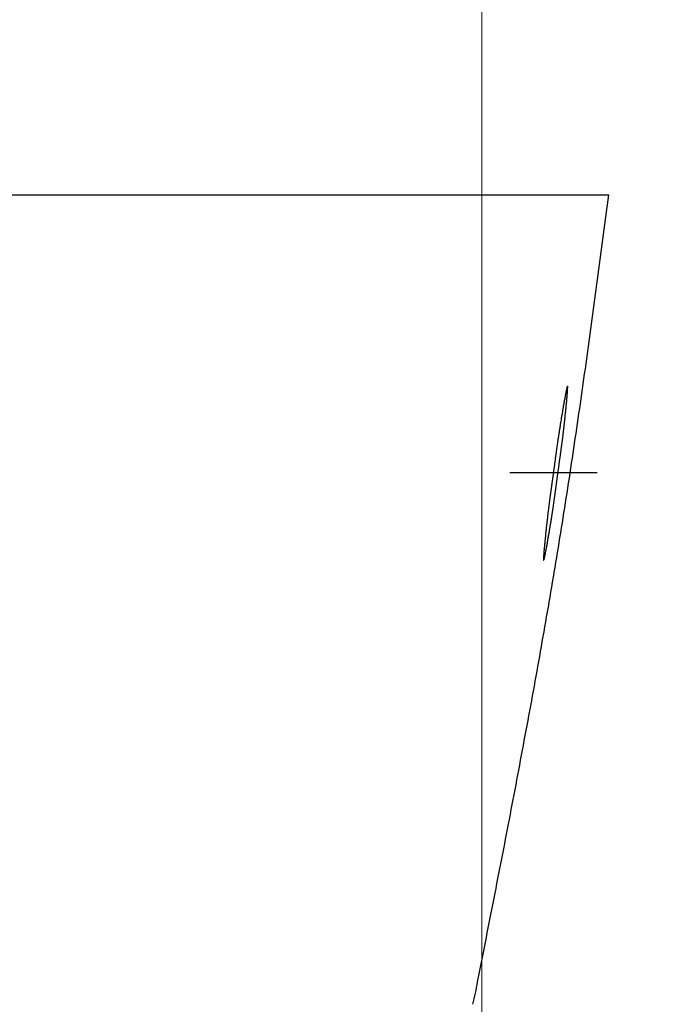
# Model space of a CAD drawing. Header units: millimetres. Extents: x -604189 to 881711, y -381903 to -7297.
# Tile 750 of 1056: x -572162 to -572082, y -161732 to -161609. Entities that reach past the tile are written whole.
import ezdxf

# ---------------------------------------------------------------- set-up
doc = ezdxf.new("R2010")
doc.units = ezdxf.units.MM
doc.header["$LTSCALE"] = 100
for name, pattern in [('0.5_0.5', [1, 0.5, -0.5]), ('ACAD_ISO04W100', [30.5, 24, -3, 0.5, -3]), ('CENTER', [2, 1.25, -0.25, 0.25, -0.25])]:
    doc.linetypes.add(name, pattern=pattern)
doc.layers.get('Defpoints').update_dxf_attribs({"color": 30})
doc.layers.add('OPIS', color=7, linetype='Continuous')
doc.layers.add('strop osie', color=80, linetype='ACAD_ISO04W100', lineweight=5)
doc.styles.get("Standard").update_dxf_attribs({"font": 'romans.shx', "width": 0.5})
doc.dimstyles.new('1 50', dxfattribs={"dimtxt": 150, "dimasz": 80, "dimexe": 1, "dimexo": 1, "dimgap": 20, "dimtad": 1, "dimdec": 0, "dimlfac": 0.1, "dimtxsty": 'Standard', "dimblk": 'ARCHTICK', "dimcen": 200, "dimclrd": 2, "dimadec": 1, "dimazin": 0, "dimtfac": 1, "dimtdec": 0, "dimtmove": 0, "dimatfit": 3, "dimldrblk": 'ARCHTICK', "dimfxl": 120, "dimfxlon": 1, "dimtfill": 1, "dimarcsym": 0})

# ---------------------------------------------------------------- blocks, each defined once
blk = doc.blocks.new('_ArchTick')
at = {"layer": 'strop osie', "color": 0, "const_width": 0.15}
blk.add_lwpolyline([(-0.5, -0.5), (0.5, 0.5)], dxfattribs=at)
blk = doc.blocks.new('*D3294')
at = {"layer": 'Defpoints', "color": 0, "linetype": 'ByBlock', "lineweight": 5, "transparency": 16777216}
for p in [(-595783.13, -159420.3), (-593748.92, -159420.3), (-552118.94, -179940.3)]:
    blk.add_point(p, dxfattribs=at)
at = {"layer": 'OPIS', "color": 0, "linetype": 'Continuous', "lineweight": -2, "transparency": 16777216}
for p, q in [((-595723.13, -159420.3), (-595784.13, -159420.3)), ((-595723.13, -179940.3), (-595784.13, -179940.3))]:
    blk.add_line(p, q, dxfattribs=at)
at = {"layer": 'OPIS', "color": 2, "lineweight": -2, "transparency": 16777216}
blk.add_line((-595783.13, -179940.3), (-595783.13, -159420.3), dxfattribs=at)
at = {"layer": 'OPIS', "color": 2, "linetype": 'ByBlock', "lineweight": -2, "transparency": 16777216, "xscale": 80, "yscale": 80, "zscale": 80}
for p, rotation in [((-595783.13, -159420.3), 90), ((-595783.13, -179940.3), 270)]:
    blk.add_blockref('_ArchTick', p, dxfattribs=dict(at, rotation=rotation))
at = {"layer": 'OPIS', "color": 0, "linetype": 'ByBlock', "lineweight": 13, "transparency": 16777216, "insert": (-595878.13, -169680.3), "char_height": 150, "attachment_point": 5, "rotation": 90, "bg_fill": 3, "box_fill_scale": 1.1, "bg_fill_color": 256, "bg_fill_true_color": 13158600, "bg_fill_transparency": 0}
blk.add_mtext('2052', dxfattribs=at)

msp = doc.modelspace()

# ---------------------------------------------------------------- hatches: boundary and pattern name
at = {"layer": 'OPIS', "linetype": 'ByBlock', "lineweight": 9}
h = msp.add_hatch(dxfattribs=at)
h.set_pattern_fill('ANSI37', color=0, scale=120, angle=45)
h.set_pattern_definition([(90, (-306927.96, 32475.8), (-381, 0), []), (180, (-306927.96, 32475.8), (-6e-14, -381), [])])
h.paths.add_polyline_path([(-564958.91, -172987.78), (-564958.91, -172265.29), (-565588.91, -172265.29), (-565588.91, -172265.29), (-565628.91, -172265.29), (-565628.91, -172420.3), (-565928.91, -172420.3), (-565928.91, -172265.29), (-565968.91, -172265.29), (-566598.91, -172265.29), (-566598.91, -172987.79, -0.414214), (-566255.98, -173330.73, -0.414052), (-566598.73, -173673.66), (-564960.2, -173673.66, -0.413115), (-565301.85, -173330.72, -0.414214)])
h.paths.add_polyline_path([(-563317.85, -172270.29), (-563958.91, -172270.29), (-563958.91, -172270.29), (-563998.91, -172270.29), (-563998.91, -172420.3), (-564288.91, -172420.3), (-564288.91, -172265.29), (-564328.91, -172265.29), (-564958.91, -172265.29), (-564958.91, -172987.78, -0.414214), (-564615.98, -173330.72, -0.414052), (-564958.73, -173673.66), (-563319.87, -173673.66, -0.412493), (-563660.79, -173330.73, -0.414214), (-563317.85, -172987.79)])
h.paths.add_polyline_path([(-562443.92, -172420.3), (-562658.91, -172420.3), (-562658.91, -172270.29), (-562698.91, -172270.29), (-563317.85, -172270.29), (-563317.85, -172987.79, -0.414214), (-562974.92, -173330.73, -0.414052), (-563317.66, -173673.66), (-562443.92, -173685.5)])
h.paths.add_polyline_path([(-562030.4, -172946.84, -0.330214), (-561835.82, -172684.34, -0.155268), (-561986.97, -172216.95, -0.443866), (-562283.97, -172485.59), (-562283.97, -172198.95), (-562289.82, -172198.95), (-562289.82, -172161.15), (-562318.92, -172161.15), (-562318.92, -172420.3), (-562443.92, -172420.3), (-562443.92, -173690.91), (-562060.93, -173690.69), (-562060.93, -173828.8), (-561442.16, -173828.8), (-561440.6, -173828.04), (-561440.6, -173828.8), (-560917.61, -173828.8), (-560910.31, -172420.3), (-561118.92, -172420.3), (-561118.92, -172161.15), (-561141.42, -172161.15), (-561141.42, -172207.95), (-561147.27, -172207.95), (-561147.27, -173026.5, -0.106281), (-561482.37, -172966.06, -0.965528)])
h.paths.add_polyline_path([(-569358.91, -172147.3), (-569368.91, -172147.3), (-569368.91, -172152.3), (-569358.91, -172420.3)], flags=16)
h.paths.add_polyline_path([(-569434.41, -172167.57), (-569436.68, -172167.04, -0.348623), (-569444.41, -172157.3, -0.414214), (-569434.41, -172147.3), (-569432.91, -172147.3), (-569432.91, -172137.3), (-569412.91, -172137.3), (-569412.91, -172095.3), (-569358.91, -172095.3), (-569358.91, -172147.3), (-569368.91, -172152.3)], flags=16)
h.paths.add_polyline_path([(-569444.41, -172157.3, -1), (-569424.41, -172157.3, -0.414214), (-569434.41, -172167.3), (-569434.41, -172167.57), (-569432.14, -172167.04, -0.482996)], flags=16)
h.paths.add_polyline_path([(-570317.76, -172888.16, -1), (-569769.07, -172888.16, -1)], flags=16)
h.paths.add_polyline_path([(-566598.91, -172265.29), (-567228.91, -172265.29), (-567228.91, -172265.29), (-567268.91, -172265.29), (-567268.91, -172420.3), (-567568.91, -172420.3), (-567568.91, -172265.29), (-567608.91, -172265.29), (-568238.91, -172265.29), (-568238.91, -172987.79, -0.414214), (-567895.98, -173330.73, -1), (-568581.85, -173330.73, -0.414214), (-568238.91, -172987.79), (-568238.91, -172265.29), (-568868.91, -172265.29), (-568868.91, -172265.29), (-568908.91, -172265.29), (-568908.91, -172420.3), (-569233.91, -172420.3), (-569233.91, -173827.21), (-569188.93, -173827.19), (-569188.93, -173694.63), (-566598.73, -173673.66, -0.414375), (-566941.85, -173330.73, -0.414214), (-566598.91, -172987.79)])
h.paths.add_polyline_path([(-572120.79, -158265.62), (-571320.79, -158262.95), (-571633.01, -158577.25, -0.297068), (-571469.46, -158828.23, -0.419695), (-571748.93, -159102.53), (-571748.93, -159611.06), (-571275.71, -159611.06), (-571214.43, -159611.06), (-571192.43, -159611.06), (-571148.43, -159611.06), (-571148.43, -159601.06), (-571085.43, -159601.06), (-570335.94, -159605.11), (-570335.94, -159420.3), (-569233.92, -159420.3), (-569233.92, -158097.44), (-574223.92, -158097.44), (-574223.92, -159420.3), (-573158.93, -159420.3), (-573158.93, -159611.06), (-573086.93, -159611.06), (-572477.43, -159612.07), (-572477.43, -159611.06), (-572455.43, -159611.06), (-572411.43, -159611.06), (-572411.43, -159601.06), (-572348.43, -159601.06), (-571748.93, -159603.45), (-571748.93, -159102.53, -0.408754), (-572018.15, -158828.23, -0.334215), (-571819.79, -158564.61)])
h.paths.add_polyline_path([(-571515.04, -159592.37), (-571515.34, -159252.67), (-571963.11, -159253.07), (-571962.81, -159592.77)], flags=24)
h.paths.add_polyline_path([(-571705.06, -158166.88), (-571705.06, -157654.12), (-571945.06, -157654.12), (-571945.06, -158166.88)], flags=9)
h.paths.add_polyline_path([(-563090.36, -172828.22), (-563090.67, -172481.85), (-563538.44, -172482.25), (-563538.13, -172828.62)], flags=9)
h.paths.add_polyline_path([(-561529.78, -172649.99), (-561530.09, -172303.62), (-561977.86, -172304.02), (-561977.55, -172650.39)], flags=25)
h.paths.add_polyline_path([(-561455.96, -173757.53), (-561455.96, -174270.29), (-561215.96, -174270.29), (-561215.96, -173757.53)], flags=9)
h.paths.add_polyline_path([(-569817.15, -172584.64), (-569817.45, -172244.94), (-570265.23, -172245.34), (-570264.93, -172585.04)], flags=24)
h.paths.add_polyline_path([(-570193.42, -172731.49), (-570193.42, -173044.83), (-569893.42, -173044.83), (-569893.42, -172731.49)], flags=8)
h.paths.add_polyline_path([(-570746.56, -173757.53), (-570746.56, -174270.29), (-570506.56, -174270.29), (-570506.56, -173757.53)], flags=9)
h.paths.add_polyline_path([(-570778.78, -172791.69), (-570246.64, -172791.69), (-570246.64, -172566.69), (-570778.78, -172566.69)], flags=24)
h.paths.add_polyline_path([(-572214.96, -173241.75), (-569885.68, -173241.75), (-569885.68, -172973.89), (-572214.96, -172973.89)], flags=24)
edge = h.paths.add_edge_path()
edge.add_line((-569358.91, -172220.3), (-569358.91, -171970.3))
edge.add_line((-569358.91, -171970.3), (-572181.9, -171970.3))
edge.add_line((-572181.9, -171970.3), (-572181.9, -172095.3))
edge.add_line((-572181.9, -172095.3), (-572109.9, -172095.3))
edge.add_line((-572109.9, -172095.3), (-572048.62, -172095.3))
edge.add_line((-572048.62, -172095.3), (-571561.69, -172095.3))
edge.add_line((-571561.69, -172095.3), (-571500.4, -172095.3))
edge.add_line((-571500.4, -172095.3), (-571478.4, -172095.3))
edge.add_line((-571478.4, -172095.3), (-571456.4, -172095.3))
edge.add_line((-571456.4, -172095.3), (-571395.12, -172095.3))
edge.add_line((-571395.12, -172095.3), (-570908.2, -172095.3))
edge.add_line((-570908.2, -172095.3), (-570846.91, -172095.3))
edge.add_line((-570846.91, -172095.3), (-570774.91, -172095.3))
edge.add_line((-570774.91, -172095.3), (-570728.91, -172095.3))
edge.add_line((-570728.91, -172095.3), (-570728.91, -172085.3))
edge.add_line((-570728.91, -172085.3), (-570665.91, -172085.3))
edge.add_line((-570665.91, -172085.3), (-569465.91, -172095.3))
edge.add_line((-569465.91, -172095.3), (-570268.58, -172095.3))
edge.add_line((-570268.58, -172095.3), (-570268.58, -172119.8))
edge.add_line((-570268.58, -172119.8), (-570197.58, -172119.8))
edge.add_line((-570197.58, -172119.8), (-569593.2, -172119.8))
edge.add_line((-569593.2, -172119.8), (-569516.91, -172119.8))
edge.add_line((-569516.91, -172119.8), (-569516.91, -172139.8))
edge.add_line((-569516.91, -172139.8), (-569593.2, -172139.8))
edge.add_line((-569593.2, -172139.8), (-570228.91, -172139.8))
edge.add_line((-570228.91, -172139.8), (-570268.58, -172139.8))
edge.add_line((-570268.58, -172139.8), (-570268.58, -172147.3))
edge.add_line((-570268.58, -172147.3), (-570288.58, -172147.3))
edge.add_line((-570288.58, -172147.3), (-570367.58, -172147.3))
edge.add_arc((-570667.41, -172157.3), 300, -95.7392, 1.9102, ccw=False)
edge.add_line((-570697.41, -172455.79), (-570697.41, -172167.57))
edge.add_line((-570697.41, -172167.57), (-570772.91, -172149.97))
edge.add_line((-570772.91, -172149.97), (-570772.91, -172147.3))
edge.add_line((-570772.91, -172147.3), (-570846.91, -172147.3))
edge.add_line((-570846.91, -172147.3), (-570908.2, -172147.3))
edge.add_line((-570908.2, -172147.3), (-571395.12, -172147.3))
edge.add_line((-571395.12, -172147.3), (-571456.4, -172147.3))
edge.add_line((-571456.4, -172147.3), (-571478.4, -172147.3))
edge.add_line((-571478.4, -172147.3), (-571500.4, -172147.3))
edge.add_line((-571500.4, -172147.3), (-571561.69, -172147.3))
edge.add_line((-571561.69, -172147.3), (-572048.62, -172147.3))
edge.add_line((-572048.62, -172147.3), (-572109.9, -172147.3))
edge.add_line((-572109.9, -172147.3), (-572181.9, -172147.3))
edge.add_line((-572181.9, -172147.3), (-572181.9, -172420.3))
edge.add_line((-572181.9, -172420.3), (-572288.93, -172420.3))
edge.add_line((-572288.93, -172420.3), (-572288.93, -173828.9))
edge.add_line((-572288.93, -173828.9), (-569233.91, -173827.21))
edge.add_line((-569233.91, -173827.21), (-569233.91, -172220.3))
edge.add_line((-569233.91, -172220.3), (-569358.91, -172220.3))
at = {"layer": 'OPIS', "linetype": 'ByBlock', "lineweight": 15}
h = msp.add_hatch(dxfattribs=at)
h.set_pattern_fill('ANSI37', color=0, scale=80, angle=45)
h.set_pattern_definition([(90, (-306927.96, 32475.8), (-254, 0), []), (180, (-306927.96, 32475.8), (-3e-14, -254), [])])
h.paths.add_polyline_path([(-559745.62, -168470.3), (-559845.62, -168470.3), (-559845.62, -168410.3), (-559745.62, -168410.3), (-559745.62, -168350.3), (-560845.62, -168350.3), (-560845.62, -168410.3), (-560745.62, -168410.3), (-560745.62, -168470.3, 0.267949), (-560295.62, -169249.73), (-560295.62, -169481.18, -0.414214), (-559952.68, -169824.12, -1), (-560638.55, -169824.12, -0.414214), (-560295.62, -169481.18), (-560295.62, -169249.73, -0.267949), (-560745.62, -168470.3), (-560845.62, -168470.3), (-560845.62, -168350.3), (-561118.92, -168350.3), (-561118.92, -172095.29), (-559553.92, -172095.29), (-559553.92, -168350.3), (-559745.62, -168350.3)])
h.paths.add_polyline_path([(-560989.24, -171970.29), (-560989.24, -171369.43), (-560514.24, -171369.43, -0.414232), (-560506.24, -171377.43), (-560506.24, -171961.44, -0.403374), (-560513.94, -171969.43), (-560989.24, -171969.43), (-560998.92, -171970.29)], flags=16)
h.paths.add_polyline_path([(-560569.24, -171447.43), (-560569.24, -171891.43, -0.414209), (-560619.24, -171941.43), (-560824.24, -171941.43, -0.414225), (-560874.24, -171891.43), (-560874.24, -171447.43, -0.414209), (-560824.24, -171397.43), (-560619.24, -171397.43, -0.414216)], flags=0)
h.paths.add_polyline_path([(-560754.74, -171692.27), (-560768.26, -171689.53), (-560778.52, -171674.09), (-560777.58, -171669.43), (-560791.34, -171669.43), (-560788.51, -171683.42), (-560780.62, -171695.31), (-560768.73, -171703.21), (-560754.74, -171706.03)], flags=0)
h.paths.add_polyline_path([(-560926.54, -171669.43), (-560944.04, -171669.43), (-560944.04, -171669.43), (-560938.91, -171681.81), (-560926.54, -171686.93)], flags=0)
h.paths.add_polyline_path([(-559553.93, -164304.92), (-559553.93, -164080.3), (-560998.92, -164080.3), (-560998.92, -164130.3), (-561051.76, -164130.3), (-561051.76, -164230.3), (-561112.41, -164230.3), (-561118.26, -165128.24), (-561111.76, -165130.3), (-561051.76, -165130.3), (-561051.76, -165230.3), (-560998.92, -165230.3), (-560998.92, -165930.3), (-560968.92, -165930.3), (-559691.76, -165930.3), (-559691.76, -166884.92, -0.259771), (-560368.47, -166480.3), (-560576.78, -166480.3, -0.694758), (-561118.92, -166682.14), (-561118.92, -167150.3), (-559553.92, -167150.3), (-559553.92, -165742.59, -0.501722), (-560517.89, -165023.75, -0.501722)])
h.paths.add_polyline_path([(-561051.76, -166930.3), (-561051.76, -167030.3), (-561111.76, -167030.3), (-561111.76, -166930.3)], flags=16)
h.paths.add_polyline_path([(-559553.93, -164304.92, 0.501722), (-560517.89, -165023.75, 0.501722), (-559553.92, -165742.59)], flags=17)
h.paths.add_polyline_path([(-559017.89, -165023.75, 0.331805), (-559553.93, -164304.92), (-559553.92, -165742.59, 0.331804)], flags=17)
h.paths.add_polyline_path([(-558393.92, -165930.3), (-559553.92, -165930.3), (-559553.92, -167030.3), (-558393.92, -167030.3)])
edge = h.paths.add_edge_path(flags=16)
edge.add_ellipse((-558869.26, -166529.06), major_axis=(0, 174.94), ratio=0.835608, start_angle=0, end_angle=180, ccw=False)
edge.add_line((-558869.02, -166354.09), (-558868.84, -166354.11))
edge.add_line((-558868.84, -166354.11), (-558551.76, -166354.11))
edge.add_ellipse((-558534.04, -166361.13), major_axis=(0, 22.07), ratio=0.905257, start_angle=0, end_angle=83.7318, ccw=False)
edge.add_line((-558534.04, -166339.06), (-558415.44, -166339.06))
edge.add_line((-558415.44, -166339.06), (-558415.44, -166719.06))
edge.add_line((-558415.44, -166719.06), (-558534.04, -166719.06))
edge.add_ellipse((-558534.04, -166696.99), major_axis=(0, 22.07), ratio=0.905257, start_angle=108.5291, end_angle=180, ccw=False)
edge.add_line((-558552.98, -166704), (-558869.26, -166704))
edge = h.paths.add_edge_path(flags=16)
edge.add_ellipse((-558655.15, -165473.07), major_axis=(119.58, 0), ratio=0.975462, start_angle=134.5349, end_angle=225.4651, ccw=False)
edge.add_ellipse((-558571.36, -165553.09), major_axis=(-236.83, 0), ratio=0.975462, start_angle=293.0771, end_angle=315.0646, ccw=False)
edge.add_ellipse((-558581.12, -165519.06), major_axis=(-200.96, 0), ratio=0.975462, start_angle=268.8691, end_angle=294.416, ccw=False)
edge.add_line((-558577.16, -165323.07), (-558434.73, -165323.07))
edge.add_line((-558434.73, -165323.07), (-558434.73, -165623.07))
edge.add_line((-558434.73, -165623.07), (-558577.16, -165623.07))
edge.add_ellipse((-558581.12, -165427.08), major_axis=(200.96, 0), ratio=0.975462, start_angle=245.584, end_angle=271.1309, ccw=False)
edge.add_ellipse((-558571.36, -165393.05), major_axis=(-236.83, 0), ratio=0.975462, start_angle=404.9354, end_angle=426.9229, ccw=False)
h.paths.add_polyline_path([(-559691.76, -166075.3), (-560476.99, -166075.3, 0.131652), (-560368.47, -166480.3), (-559691.76, -166480.3)], flags=17)
h.paths.add_polyline_path([(-560476.99, -166075.3), (-559691.76, -166075.3), (-559691.76, -165930.3), (-560991.76, -165930.3), (-561051.76, -165930.3), (-561051.76, -166030.3), (-561118.92, -166030.3), (-561118.92, -166278.47, -0.694758), (-560576.78, -166480.3), (-560368.47, -166480.3, -0.131652)], flags=17)
h.paths.add_polyline_path([(-571773.92, -161590.54), (-574108.19, -161590.54), (-574098.92, -166615.29), (-571773.92, -166615.28)])
h.paths.add_polyline_path([(-559933.22, -164919.2), (-558639.2, -164919.2), (-558639.2, -164793.34), (-559933.22, -164793.34)], flags=25)
h.paths.add_polyline_path([(-560038.72, -166687.59), (-559732.99, -166687.59), (-559732.99, -166284.59), (-560038.72, -166284.59)], flags=25)
h.paths.add_polyline_path([(-559928.87, -165007.1), (-559413.75, -165007.1), (-559413.75, -164907.76), (-559928.87, -164907.76)], flags=9)
h.paths.add_polyline_path([(-559933.22, -164919.2), (-558639.2, -164919.2), (-558639.2, -164793.34), (-559933.22, -164793.34)], flags=25)
h.paths.add_polyline_path([(-560330.86, -165014.58), (-559994.18, -165014.58), (-559994.18, -164899.19), (-560330.86, -164899.19)], flags=24)
h.paths.add_polyline_path([(-560290.2, -164902.84), (-560108.35, -164902.84), (-560108.35, -164804.81), (-560290.2, -164804.81)], flags=24)
h.paths.add_polyline_path([(-560498.87, -166997.34), (-559983.74, -166997.34), (-559983.74, -166898), (-560498.87, -166898)], flags=24)
h.paths.add_polyline_path([(-560498.79, -166887.34), (-559655.72, -166887.34), (-559655.72, -166788), (-560498.79, -166788)], flags=24)
h.paths.add_polyline_path([(-560900.85, -167004.82), (-560564.18, -167004.82), (-560564.18, -166889.44), (-560900.85, -166889.44)], flags=24)
h.paths.add_polyline_path([(-560860.2, -166893.08), (-560678.35, -166893.08), (-560678.35, -166795.05), (-560860.2, -166795.05)], flags=24)
h.paths.add_polyline_path([(-560525.17, -170610.56), (-560010.05, -170610.56), (-560010.05, -170511.22), (-560525.17, -170511.22)], flags=24)
h.paths.add_polyline_path([(-560529.51, -170522.67), (-559444.31, -170522.67), (-559444.31, -170396.8), (-560529.51, -170396.8)], flags=9)
h.paths.add_polyline_path([(-560927.16, -170618.04), (-560590.48, -170618.04), (-560590.48, -170502.66), (-560927.16, -170502.66)], flags=24)
h.paths.add_polyline_path([(-560886.5, -170506.3), (-560704.65, -170506.3), (-560704.65, -170408.27), (-560886.5, -170408.27)], flags=24)
h.paths.add_polyline_path([(-560065.3, -168940.36), (-560065.3, -168600.66), (-560513.08, -168600.66), (-560513.08, -168940.36)], flags=24)
h.paths.add_polyline_path([(-559111.53, -164087.39), (-558760.99, -164087.39), (-558760.82, -164093.19), (-558760.64, -164099), (-558760.48, -164104.8), (-558760.31, -164110.61), (-558760.15, -164116.41), (-558759.99, -164122.22), (-558759.84, -164128.03), (-558759.68, -164133.83), (-558759.53, -164139.64), (-558759.39, -164145.44), (-558759.24, -164151.25), (-558759.1, -164157.06), (-558758.97, -164162.86), (-558758.83, -164168.67), (-558758.7, -164174.47), (-558758.57, -164180.28), (-558758.45, -164186.09), (-558758.33, -164191.89), (-558758.21, -164197.7), (-558758.09, -164203.51), (-558757.98, -164209.32), (-558757.87, -164215.12), (-558757.77, -164220.93), (-558757.66, -164226.74), (-558757.56, -164232.54), (-558757.47, -164238.35), (-558757.37, -164244.16), (-558757.28, -164249.96), (-558757.19, -164255.77), (-558757.11, -164261.58), (-558757.02, -164267.39), (-558756.95, -164273.19), (-558756.87, -164279), (-558756.8, -164284.81), (-558756.73, -164290.62), (-558756.66, -164296.42), (-558756.6, -164302.23), (-558756.54, -164308.04), (-558756.48, -164313.85), (-558756.43, -164319.65), (-558756.38, -164325.46), (-558756.33, -164331.27), (-558756.29, -164337.08), (-558756.25, -164342.89), (-558756.21, -164348.69), (-558756.18, -164354.5), (-558756.15, -164360.31), (-558756.12, -164366.12), (-558756.09, -164371.92), (-558756.07, -164377.73), (-558756.04, -164383.54), (-558756.02, -164389.35), (-558756, -164395.16), (-558756, -164400.96), (-558756.01, -164406.77), (-558756.03, -164412.58), (-558756.07, -164418.39), (-558756.13, -164424.2), (-558756.21, -164430), (-558756.31, -164435.81), (-558756.42, -164441.62), (-558756.56, -164447.42), (-558756.72, -164453.23), (-558756.9, -164459.03), (-558757.1, -164464.84), (-558757.32, -164470.64), (-558757.57, -164476.45), (-558757.84, -164482.25), (-558758.14, -164488.05), (-558758.47, -164493.85), (-558758.84, -164499.64), (-558759.24, -164505.44), (-558759.68, -164511.23), (-558760.17, -164517.01), (-558760.73, -164522.8), (-558761.35, -164528.57), (-558762.06, -164534.33), (-558762.87, -164540.08), (-558763.81, -164545.82), (-558764.88, -164551.52), (-558766.12, -164557.2), (-558767.54, -164562.83), (-558769.18, -164568.4), (-558771.06, -164573.89), (-558773.23, -164579.28), (-558775.74, -164584.52), (-558778.61, -164589.57), (-558781.9, -164594.35), (-558785.63, -164598.8), (-558789.81, -164602.83), (-558794.37, -164606.41), (-558799.26, -164609.56), (-558804.38, -164612.28), (-558809.69, -164614.63), (-558815.14, -164616.63), (-558820.69, -164618.33), (-558826.33, -164619.75), (-558832.01, -164620.95), (-558837.73, -164621.95), (-558843.48, -164622.79), (-558849.24, -164623.49), (-558855.02, -164624.09), (-558860.81, -164624.61), (-558866.6, -164625.06), (-558872.39, -164625.43), (-558878.19, -164625.74), (-558883.99, -164626), (-558889.8, -164626.2), (-558895.6, -164626.36), (-558901.41, -164626.48), (-558907.22, -164626.57), (-558913.03, -164626.63), (-558918.83, -164626.66), (-558924.64, -164626.68), (-558930.45, -164626.69), (-558936.26, -164626.69), (-558941.52, -164626.69), (-558946.78, -164626.69), (-558952.05, -164626.67), (-558957.31, -164626.65), (-558962.57, -164626.6), (-558967.84, -164626.54), (-558973.1, -164626.45), (-558978.36, -164626.33), (-558983.62, -164626.17), (-558988.88, -164625.98), (-558994.14, -164625.75), (-558999.4, -164625.47), (-559004.65, -164625.14), (-559009.9, -164624.76), (-559015.14, -164624.31), (-559020.38, -164623.8), (-559025.61, -164623.22), (-559030.83, -164622.54), (-559036.04, -164621.75), (-559041.22, -164620.81), (-559046.36, -164619.71), (-559051.47, -164618.42), (-559056.51, -164616.92), (-559061.47, -164615.16), (-559066.33, -164613.13), (-559071.04, -164610.8), (-559075.58, -164608.14), (-559079.89, -164605.12), (-559083.92, -164601.74), (-559087.62, -164598), (-559090.94, -164593.92), (-559093.91, -164589.57), (-559096.53, -164585), (-559098.84, -164580.28), (-559100.87, -164575.42), (-559102.66, -164570.47), (-559104.24, -164565.45), (-559105.62, -164560.37), (-559106.84, -164555.25), (-559107.91, -164550.1), (-559108.86, -164544.92), (-559109.69, -164539.73), (-559110.43, -164534.51), (-559111.08, -164529.29), (-559111.66, -164524.06), (-559112.18, -164518.82), (-559112.64, -164513.58), (-559113.06, -164508.33), (-559113.44, -164503.08), (-559113.79, -164497.83), (-559114.12, -164492.58), (-559114.41, -164487.32), (-559114.68, -164482.07), (-559114.93, -164476.81), (-559115.16, -164471.55), (-559115.36, -164466.29), (-559115.55, -164461.03), (-559115.72, -164455.77), (-559115.87, -164450.51), (-559116.01, -164445.25), (-559116.12, -164439.98), (-559116.23, -164434.72), (-559116.31, -164429.46), (-559116.38, -164424.2), (-559116.44, -164418.93), (-559116.48, -164413.67), (-559116.5, -164408.41), (-559116.52, -164403.14), (-559116.51, -164397.88), (-559116.5, -164392.62), (-559116.49, -164387.35), (-559116.47, -164382.09), (-559116.45, -164376.83), (-559116.42, -164371.56), (-559116.4, -164366.3), (-559116.37, -164361.04), (-559116.34, -164355.77), (-559116.31, -164350.51), (-559116.28, -164345.25), (-559116.25, -164339.98), (-559116.21, -164334.72), (-559116.17, -164329.46), (-559116.13, -164324.19), (-559116.08, -164318.93), (-559116.03, -164313.67), (-559115.98, -164308.4), (-559115.93, -164303.14), (-559115.87, -164297.88), (-559115.81, -164292.61), (-559115.75, -164287.35), (-559115.68, -164282.09), (-559115.62, -164276.82), (-559115.55, -164271.56), (-559115.48, -164266.3), (-559115.4, -164261.03), (-559115.32, -164255.77), (-559115.24, -164250.51), (-559115.16, -164245.25), (-559115.08, -164239.98), (-559114.99, -164234.72), (-559114.9, -164229.46), (-559114.81, -164224.2), (-559114.71, -164218.93), (-559114.62, -164213.67), (-559114.52, -164208.41), (-559114.41, -164203.15), (-559114.31, -164197.88), (-559114.2, -164192.62), (-559114.09, -164187.36), (-559113.98, -164182.1), (-559113.87, -164176.83), (-559113.75, -164171.57), (-559113.63, -164166.31), (-559113.51, -164161.05), (-559113.38, -164155.79), (-559113.25, -164150.52), (-559113.12, -164145.26), (-559112.99, -164140), (-559112.86, -164134.74), (-559112.72, -164129.48), (-559112.58, -164124.22), (-559112.44, -164118.95), (-559112.29, -164113.69), (-559112.14, -164108.43), (-559111.99, -164103.17), (-559111.84, -164097.91), (-559111.68, -164092.65)])
edge = h.paths.add_edge_path()
edge.add_line((-558393.92, -164080.3), (-559553.93, -164080.3))
edge.add_line((-559553.93, -164080.3), (-559553.93, -164304.92))
edge.add_arc((-559767.89, -165023.75), 750, 0, 73.42431, ccw=False)
edge.add_arc((-559767.89, -165023.75), 750, -73.42425, 0, ccw=False)
edge.add_line((-559553.92, -165742.59), (-559553.92, -165830.3))
edge.add_line((-559553.92, -165830.3), (-558393.92, -165830.3))
edge.add_line((-558393.92, -165830.3), (-558393.92, -164080.3))

# ---------------------------------------------------------------- next in the draw order: dimensions: what is measured, and where the dimension line sits
at = {"layer": 'OPIS', "color": 0, "linetype": 'ByBlock', "lineweight": 13}
dim = msp.add_linear_dim(base=(-595783.13, -159420.3), p1=(-552118.94, -179940.3), p2=(-593748.92, -159420.3), angle=90, dimstyle='1 50', override={"dimtmove": 1, "dimfxl": 60, "dimarcsym": 1}, dxfattribs=at)
dim.commit()
dim.dimension.update_dxf_attribs({"geometry": '*D3294', "text_midpoint": (-595878.13, -169680.3)})

# ---------------------------------------------------------------- next in the draw order: hatches: boundary and pattern name
at = {"layer": 'OPIS', "linetype": '0.5_0.5', "lineweight": 13}
h = msp.add_hatch(dxfattribs=at)
h.set_pattern_fill('ANSI37', color=0, scale=130)
h.set_pattern_definition([(45, (-597218.54, 256668.8), (-291.85832, 291.85832), []), (135, (-597218.54, 256668.8), (-291.85832, -291.85832), [])])
edge = h.paths.add_edge_path(flags=16)
edge.add_line((-570958.92, -168985.28), (-571058.92, -168985.28))
edge.add_line((-571058.92, -168985.28), (-572598.92, -168985.28))
edge.add_line((-572598.92, -168985.28), (-572598.92, -170470.3))
edge.add_line((-572598.92, -170470.3), (-570825.76, -170470.3))
edge.add_arc((-570508.92, -170339.1), 342.94, 180, 202.4936, ccw=False)
edge.add_arc((-570508.92, -170339.1), 342.94, 90, 180, ccw=False)
edge.add_line((-570508.92, -169996.16), (-570508.92, -169764.7))
edge.add_arc((-570058.92, -168985.28), 900, 180, 240, ccw=False)
edge = h.paths.add_edge_path(flags=17)
edge.add_line((-569358.92, -170085.28), (-569358.92, -168985.28))
edge.add_line((-569358.92, -168985.28), (-569358.92, -168985.28))
edge.add_line((-569358.92, -168985.28), (-569958.92, -168985.28))
edge.add_line((-569958.92, -168985.28), (-570058.92, -168985.28))
edge.add_line((-570058.92, -168985.28), (-570058.92, -168925.28))
edge.add_line((-570058.92, -168925.28), (-569958.92, -168925.28))
edge.add_line((-569958.92, -168925.28), (-569958.92, -168865.28))
edge.add_line((-569958.92, -168865.28), (-569358.92, -168865.28))
edge.add_line((-569358.92, -168865.28), (-569358.92, -166865.28))
edge.add_line((-569358.92, -166865.28), (-574098.92, -166865.29))
edge.add_line((-574098.92, -166865.29), (-574098.91, -171970.3))
edge.add_line((-574098.91, -171970.3), (-572608.91, -171970.3))
edge.add_line((-572608.91, -171970.3), (-571504.91, -170590.3))
edge.add_line((-571504.91, -170590.3), (-572718.92, -170590.3))
edge.add_line((-572718.92, -170590.3), (-572718.92, -168865.28))
edge.add_line((-572718.92, -168865.28), (-571058.92, -168865.28))
edge.add_line((-571058.92, -168865.28), (-571058.92, -168925.28))
edge.add_line((-571058.92, -168925.28), (-570958.92, -168925.28))
edge.add_line((-570958.92, -168925.28), (-570958.92, -168985.28))
edge.add_arc((-570058.92, -168985.28), 900, 180, 240)
edge.add_line((-570508.92, -169764.7), (-570508.92, -169996.16))
edge.add_arc((-570508.92, -170339.1), 342.94, 0, 90, ccw=False)
edge.add_arc((-570508.92, -170339.1), 342.94, 208.9799, 360, ccw=False)
edge.add_line((-570808.91, -170505.25), (-570808.91, -171171.09))
edge.add_arc((-570808.91, -171220.3), 49.21, 0, 90, ccw=False)
edge.add_arc((-570808.91, -171220.3), 49.21, 270, 360, ccw=False)
edge.add_line((-570808.91, -171269.51), (-570808.91, -171970.3))
edge.add_line((-570808.91, -171970.3), (-569358.91, -171970.3))
edge.add_line((-569358.91, -171970.3), (-569358.92, -170085.28))
h.paths.add_polyline_path([(-561118.92, -159870.3), (-590334.66, -159870.3), (-590334.66, -161470.3), (-562318.92, -161470.3), (-562318.92, -172095.29), (-561118.92, -172095.29), (-561118.92, -168350.3), (-552073.92, -168350.3), (-552073.92, -167150.3), (-561118.92, -167150.3)])
h.paths.add_polyline_path([(-572856.93, -169813.68), (-569451.07, -169813.68), (-569451.07, -169408.68), (-572856.93, -169408.68)], flags=16)

# ---------------------------------------------------------------- next in the draw order: linework, layer by layer
at = {"color": 0, "linetype": 'ByBlock'}
msp.add_lwpolyline([(-572427.88, -161630.83), (-572087.88, -161630.83)], dxfattribs=at)
msp.add_lwpolyline([(-572104.91, -161732.21, 0.024582), (-572104.3, -161729.41)], format="xyb", dxfattribs=at)
at = {"color": 0}
for points in [[(-572104.3, -161729.41, 0), (-572104.18, -161728.8, 0), (-572104.06, -161728.18, 0), (-572103.94, -161727.56, 0), (-572103.82, -161726.95, 0), (-572103.69, -161726.33, 0), (-572103.57, -161725.71, 0), (-572103.45, -161725.09, 0), (-572103.33, -161724.48, 0), (-572103.21, -161723.86, 0), (-572103.09, -161723.24, 0), (-572102.97, -161722.63, 0), (-572102.85, -161722.01, 0), (-572102.73, -161721.39, 0), (-572102.6, -161720.77, 0), (-572102.48, -161720.16, 0), (-572102.36, -161719.54, 0), (-572102.24, -161718.92, 0), (-572102.12, -161718.31, 0), (-572102, -161717.69, 0), (-572101.88, -161717.07, 0), (-572101.76, -161716.45, 0), (-572101.64, -161715.84, 0), (-572101.52, -161715.22, 0), (-572101.4, -161714.6, 0), (-572101.28, -161713.98, 0), (-572101.16, -161713.37, 0), (-572101.04, -161712.75, 0), (-572100.92, -161712.13, 0), (-572100.8, -161711.52, 0), (-572100.68, -161710.9, 0), (-572100.57, -161710.28, 0), (-572100.45, -161709.66, 0), (-572100.33, -161709.05, 0), (-572100.21, -161708.43, 0), (-572100.09, -161707.81, 0), (-572099.97, -161707.19, 0), (-572099.85, -161706.58, 0), (-572099.74, -161705.96, 0), (-572099.62, -161705.34, 0), (-572099.5, -161704.72, 0), (-572099.39, -161704.1, 0), (-572099.27, -161703.49, 0), (-572099.15, -161702.87, 0), (-572099.03, -161702.25, 0), (-572098.92, -161701.63, 0), (-572098.8, -161701.02, 0), (-572098.69, -161700.4, 0), (-572098.57, -161699.78, 0), (-572098.46, -161699.16, 0), (-572098.34, -161698.54, 0), (-572098.23, -161697.92, 0), (-572098.11, -161697.31, 0), (-572098, -161696.69, 0), (-572097.88, -161696.07, 0), (-572097.77, -161695.45, 0), (-572097.66, -161694.83, 0), (-572097.54, -161694.22, 0), (-572097.43, -161693.6, 0), (-572097.32, -161692.98, 0), (-572097.2, -161692.36, 0), (-572097.09, -161691.74, 0), (-572096.98, -161691.12, 0), (-572096.87, -161690.5, 0), (-572096.76, -161689.89, 0), (-572096.65, -161689.27, 0), (-572096.54, -161688.65, 0), (-572096.43, -161688.03, 0), (-572096.32, -161687.41, 0), (-572096.21, -161686.79, 0), (-572096.1, -161686.17, 0), (-572095.99, -161685.55, 0), (-572095.88, -161684.93, 0), (-572095.77, -161684.31, 0), (-572095.67, -161683.69, 0), (-572095.56, -161683.08, 0), (-572095.45, -161682.46, 0), (-572095.35, -161681.84, 0), (-572095.24, -161681.22, 0), (-572095.13, -161680.6, 0), (-572095.03, -161679.98, 0), (-572094.92, -161679.36, 0), (-572094.82, -161678.74, 0), (-572094.72, -161678.12, 0), (-572094.61, -161677.5, 0), (-572094.51, -161676.88, 0), (-572094.41, -161676.26, 0), (-572094.3, -161675.64, 0), (-572094.2, -161675.02, 0), (-572094.1, -161674.4, 0), (-572094, -161673.78, 0), (-572093.9, -161673.16, 0), (-572093.8, -161672.54, 0), (-572093.7, -161671.92, 0), (-572093.6, -161671.29, 0), (-572093.5, -161670.67, 0), (-572093.4, -161670.05, 0), (-572093.31, -161669.43, 0), (-572093.21, -161668.81, 0), (-572093.11, -161668.19, 0), (-572093.02, -161667.57, 0), (-572092.92, -161666.95, 0), (-572092.82, -161666.33, 0), (-572092.73, -161665.71, 0), (-572092.63, -161665.08, 0), (-572092.54, -161664.46, 0), (-572092.45, -161663.84, 0), (-572092.35, -161663.22, 0), (-572092.26, -161662.6, 0), (-572092.17, -161661.98, 0), (-572092.08, -161661.35, 0), (-572091.98, -161660.73, 0), (-572091.89, -161660.11, 0), (-572091.8, -161659.49, 0), (-572091.71, -161658.87, 0), (-572091.62, -161658.24, 0), (-572091.53, -161657.62, 0), (-572091.44, -161657, 0), (-572091.35, -161656.38, 0), (-572091.26, -161655.76, 0), (-572091.18, -161655.13, 0), (-572091.09, -161654.51, 0), (-572091, -161653.89, 0), (-572090.91, -161653.27, 0), (-572090.82, -161652.64, 0), (-572090.74, -161652.02, 0), (-572090.65, -161651.4, 0), (-572090.56, -161650.77, 0), (-572090.48, -161650.15, 0), (-572090.39, -161649.53, 0), (-572090.31, -161648.91, 0), (-572090.22, -161648.28, 0), (-572090.13, -161647.66, 0), (-572090.05, -161647.04, 0), (-572089.96, -161646.41, 0), (-572089.88, -161645.79, 0), (-572089.79, -161645.17, 0), (-572089.71, -161644.55, 0), (-572089.63, -161643.92, 0), (-572089.54, -161643.3, 0), (-572089.46, -161642.68, 0), (-572089.37, -161642.05, 0), (-572089.29, -161641.43, 0), (-572089.21, -161640.81, 0), (-572089.12, -161640.18, 0), (-572089.04, -161639.56, 0), (-572088.96, -161638.94, 0), (-572088.87, -161638.31, 0), (-572088.79, -161637.69, 0), (-572088.71, -161637.07, 0), (-572088.62, -161636.44, 0), (-572088.54, -161635.82, 0), (-572088.46, -161635.2, 0), (-572088.38, -161634.57, 0), (-572088.29, -161633.95, 0), (-572088.21, -161633.33, 0), (-572088.13, -161632.7, 0), (-572088.05, -161632.08, 0), (-572087.96, -161631.46, 0), (-572087.88, -161630.83, 0)], [(-572094.68, -161668.84, 0), (-572094.67, -161668.75, 0), (-572094.66, -161668.65, 0), (-572094.64, -161668.56, 0), (-572094.63, -161668.47, 0), (-572094.62, -161668.38, 0), (-572094.61, -161668.29, 0), (-572094.59, -161668.2, 0), (-572094.58, -161668.11, 0), (-572094.57, -161668.02, 0), (-572094.56, -161667.93, 0), (-572094.55, -161667.85, 0), (-572094.53, -161667.76, 0), (-572094.52, -161667.67, 0), (-572094.51, -161667.59, 0), (-572094.5, -161667.5, 0), (-572094.49, -161667.42, 0), (-572094.48, -161667.33, 0), (-572094.47, -161667.25, 0), (-572094.45, -161667.16, 0), (-572094.44, -161667.08, 0), (-572094.43, -161667, 0), (-572094.42, -161666.91, 0), (-572094.41, -161666.83, 0), (-572094.4, -161666.75, 0), (-572094.39, -161666.66, 0), (-572094.38, -161666.58, 0), (-572094.37, -161666.5, 0), (-572094.35, -161666.42, 0), (-572094.34, -161666.34, 0), (-572094.33, -161666.26, 0), (-572094.32, -161666.17, 0), (-572094.31, -161666.09, 0), (-572094.3, -161666.01, 0), (-572094.29, -161665.93, 0), (-572094.28, -161665.85, 0), (-572094.27, -161665.77, 0), (-572094.25, -161665.69, 0), (-572094.24, -161665.61, 0), (-572094.23, -161665.53, 0), (-572094.22, -161665.44, 0), (-572094.21, -161665.36, 0), (-572094.2, -161665.28, 0), (-572094.19, -161665.2, 0), (-572094.18, -161665.12, 0), (-572094.16, -161665.04, 0), (-572094.15, -161664.96, 0), (-572094.14, -161664.87, 0), (-572094.13, -161664.79, 0), (-572094.12, -161664.71, 0), (-572094.11, -161664.63, 0), (-572094.1, -161664.54, 0), (-572094.08, -161664.46, 0), (-572094.07, -161664.38, 0), (-572094.06, -161664.29, 0), (-572094.05, -161664.21, 0), (-572094.04, -161664.13, 0), (-572094.02, -161664.04, 0), (-572094.01, -161663.96, 0), (-572094, -161663.87, 0), (-572093.99, -161663.78, 0), (-572093.98, -161663.7, 0), (-572093.96, -161663.61, 0), (-572093.95, -161663.52, 0), (-572093.94, -161663.44, 0), (-572093.93, -161663.35, 0), (-572093.92, -161663.26, 0), (-572093.9, -161663.17, 0), (-572093.89, -161663.08, 0), (-572093.88, -161662.99, 0), (-572093.87, -161662.9, 0), (-572093.85, -161662.8, 0), (-572093.84, -161662.71, 0), (-572093.83, -161662.62, 0), (-572093.82, -161662.52, 0), (-572093.8, -161662.43, 0), (-572093.79, -161662.33, 0), (-572093.78, -161662.24, 0), (-572093.77, -161662.14, 0), (-572093.75, -161662.04, 0), (-572093.74, -161661.94, 0), (-572093.73, -161661.85, 0), (-572093.72, -161661.74, 0), (-572093.7, -161661.64, 0), (-572093.69, -161661.54, 0), (-572093.68, -161661.44, 0), (-572093.66, -161661.33, 0), (-572093.65, -161661.23, 0), (-572093.64, -161661.12, 0), (-572093.62, -161661.02, 0), (-572093.61, -161660.91, 0), (-572093.6, -161660.8, 0), (-572093.59, -161660.69, 0), (-572093.57, -161660.58, 0), (-572093.56, -161660.47, 0), (-572093.55, -161660.35, 0), (-572093.53, -161660.24, 0), (-572093.52, -161660.12, 0), (-572093.5, -161660.01, 0), (-572093.49, -161659.89, 0), (-572093.48, -161659.77, 0), (-572093.46, -161659.65, 0), (-572093.45, -161659.53, 0), (-572093.44, -161659.41, 0), (-572093.42, -161659.28, 0), (-572093.41, -161659.16, 0), (-572093.4, -161659.03, 0), (-572093.38, -161658.9, 0), (-572093.37, -161658.77, 0), (-572093.35, -161658.64, 0), (-572093.34, -161658.51, 0), (-572093.33, -161658.38, 0), (-572093.31, -161658.24, 0), (-572093.3, -161658.11, 0), (-572093.28, -161657.97, 0), (-572093.27, -161657.83, 0), (-572093.25, -161657.69, 0), (-572093.24, -161657.55, 0), (-572093.23, -161657.41, 0), (-572093.21, -161657.27, 0), (-572093.2, -161657.12, 0), (-572093.19, -161656.98, 0), (-572093.17, -161656.85, 0), (-572093.16, -161656.71, 0), (-572093.15, -161656.57, 0), (-572093.14, -161656.44, 0), (-572093.12, -161656.31, 0), (-572093.11, -161656.18, 0), (-572093.1, -161656.06, 0), (-572093.09, -161655.94, 0), (-572093.08, -161655.82, 0), (-572093.07, -161655.71, 0), (-572093.07, -161655.6, 0), (-572093.06, -161655.5, 0), (-572093.05, -161655.4, 0), (-572093.05, -161655.31, 0), (-572093.04, -161655.23, 0), (-572093.04, -161655.15, 0), (-572093.04, -161655.08, 0), (-572093.03, -161655.02, 0), (-572093.03, -161654.96, 0), (-572093.03, -161654.91, 0), (-572093.04, -161654.87, 0), (-572093.04, -161654.84, 0), (-572093.04, -161654.82, 0), (-572093.05, -161654.81, 0), (-572093.06, -161654.81, 0), (-572093.06, -161654.82, 0), (-572093.07, -161654.83, 0), (-572093.09, -161654.86, 0), (-572093.1, -161654.9, 0), (-572093.11, -161654.94, 0), (-572093.12, -161654.99, 0), (-572093.14, -161655.05, 0), (-572093.16, -161655.12, 0), (-572093.17, -161655.19, 0), (-572093.19, -161655.28, 0), (-572093.21, -161655.36, 0), (-572093.23, -161655.46, 0), (-572093.25, -161655.56, 0), (-572093.27, -161655.66, 0), (-572093.29, -161655.77, 0), (-572093.31, -161655.88, 0), (-572093.34, -161656, 0), (-572093.36, -161656.12, 0), (-572093.38, -161656.25, 0), (-572093.41, -161656.38, 0), (-572093.43, -161656.51, 0), (-572093.46, -161656.64, 0), (-572093.48, -161656.78, 0), (-572093.5, -161656.91, 0), (-572093.53, -161657.05, 0), (-572093.55, -161657.19, 0), (-572093.58, -161657.33, 0), (-572093.6, -161657.47, 0), (-572093.63, -161657.61, 0), (-572093.65, -161657.75, 0), (-572093.68, -161657.89, 0), (-572093.7, -161658.03, 0), (-572093.72, -161658.17, 0), (-572093.74, -161658.3, 0), (-572093.77, -161658.44, 0), (-572093.79, -161658.57, 0), (-572093.81, -161658.7, 0), (-572093.83, -161658.83, 0), (-572093.85, -161658.96, 0), (-572093.87, -161659.08, 0), (-572093.9, -161659.21, 0), (-572093.92, -161659.33, 0), (-572093.94, -161659.45, 0), (-572093.96, -161659.58, 0), (-572093.97, -161659.7, 0), (-572093.99, -161659.82, 0), (-572094.01, -161659.93, 0), (-572094.03, -161660.05, 0), (-572094.05, -161660.17, 0), (-572094.07, -161660.28, 0), (-572094.08, -161660.39, 0), (-572094.1, -161660.51, 0), (-572094.12, -161660.62, 0), (-572094.14, -161660.73, 0), (-572094.15, -161660.84, 0), (-572094.17, -161660.94, 0), (-572094.19, -161661.05, 0), (-572094.2, -161661.16, 0), (-572094.22, -161661.26, 0), (-572094.23, -161661.37, 0), (-572094.25, -161661.47, 0), (-572094.26, -161661.57, 0), (-572094.28, -161661.67, 0), (-572094.29, -161661.77, 0), (-572094.31, -161661.87, 0), (-572094.32, -161661.97, 0), (-572094.34, -161662.07, 0), (-572094.35, -161662.17, 0), (-572094.36, -161662.26, 0), (-572094.38, -161662.36, 0), (-572094.39, -161662.46, 0), (-572094.4, -161662.55, 0), (-572094.42, -161662.64, 0), (-572094.43, -161662.74, 0), (-572094.44, -161662.83, 0), (-572094.46, -161662.92, 0), (-572094.47, -161663.01, 0), (-572094.48, -161663.1, 0), (-572094.49, -161663.19, 0), (-572094.51, -161663.28, 0), (-572094.52, -161663.37, 0), (-572094.53, -161663.46, 0), (-572094.54, -161663.54, 0), (-572094.55, -161663.63, 0), (-572094.57, -161663.72, 0), (-572094.58, -161663.8, 0), (-572094.59, -161663.89, 0), (-572094.6, -161663.98, 0), (-572094.61, -161664.06, 0), (-572094.62, -161664.15, 0), (-572094.63, -161664.23, 0), (-572094.65, -161664.31, 0), (-572094.66, -161664.4, 0), (-572094.67, -161664.48, 0), (-572094.68, -161664.56, 0), (-572094.69, -161664.65, 0), (-572094.7, -161664.73, 0), (-572094.71, -161664.81, 0), (-572094.72, -161664.89, 0), (-572094.73, -161664.97, 0), (-572094.74, -161665.06, 0), (-572094.76, -161665.14, 0), (-572094.77, -161665.22, 0), (-572094.78, -161665.3, 0), (-572094.79, -161665.38, 0), (-572094.8, -161665.46, 0), (-572094.81, -161665.54, 0), (-572094.82, -161665.62, 0), (-572094.83, -161665.71, 0)], [(-572094.83, -161665.71, 0), (-572094.84, -161665.77, 0), (-572094.85, -161665.84, 0), (-572094.86, -161665.9, 0), (-572094.87, -161665.97, 0), (-572094.88, -161666.04, 0), (-572094.89, -161666.1, 0), (-572094.9, -161666.17, 0), (-572094.91, -161666.23, 0), (-572094.92, -161666.3, 0), (-572094.92, -161666.37, 0), (-572094.93, -161666.43, 0), (-572094.94, -161666.5, 0), (-572094.95, -161666.57, 0), (-572094.96, -161666.63, 0), (-572094.97, -161666.7, 0), (-572094.98, -161666.77, 0), (-572094.99, -161666.83, 0), (-572095, -161666.9, 0), (-572095.01, -161666.97, 0), (-572095.02, -161667.04, 0), (-572095.03, -161667.11, 0), (-572095.04, -161667.17, 0), (-572095.05, -161667.24, 0), (-572095.06, -161667.31, 0), (-572095.07, -161667.38, 0), (-572095.08, -161667.45, 0), (-572095.09, -161667.52, 0), (-572095.1, -161667.59, 0), (-572095.11, -161667.66, 0), (-572095.12, -161667.73, 0), (-572095.13, -161667.8, 0), (-572095.14, -161667.87, 0), (-572095.15, -161667.94, 0), (-572095.16, -161668.01, 0), (-572095.17, -161668.09, 0), (-572095.18, -161668.16, 0), (-572095.19, -161668.23, 0), (-572095.2, -161668.31, 0), (-572095.21, -161668.38, 0), (-572095.22, -161668.45, 0), (-572095.23, -161668.53, 0), (-572095.24, -161668.6, 0), (-572095.25, -161668.68, 0), (-572095.26, -161668.75, 0), (-572095.27, -161668.83, 0), (-572095.28, -161668.91, 0), (-572095.29, -161668.98, 0), (-572095.3, -161669.06, 0), (-572095.31, -161669.14, 0), (-572095.32, -161669.22, 0), (-572095.33, -161669.3, 0), (-572095.34, -161669.38, 0), (-572095.35, -161669.46, 0), (-572095.36, -161669.54, 0), (-572095.37, -161669.62, 0), (-572095.38, -161669.7, 0), (-572095.39, -161669.78, 0), (-572095.4, -161669.87, 0), (-572095.41, -161669.95, 0), (-572095.42, -161670.03, 0), (-572095.43, -161670.12, 0), (-572095.44, -161670.21, 0), (-572095.45, -161670.29, 0), (-572095.46, -161670.38, 0), (-572095.47, -161670.47, 0), (-572095.49, -161670.55, 0), (-572095.5, -161670.64, 0), (-572095.51, -161670.73, 0), (-572095.52, -161670.82, 0), (-572095.53, -161670.91, 0), (-572095.54, -161671.01, 0), (-572095.55, -161671.1, 0), (-572095.56, -161671.19, 0), (-572095.57, -161671.29, 0), (-572095.58, -161671.38, 0), (-572095.59, -161671.48, 0), (-572095.61, -161671.57, 0), (-572095.62, -161671.67, 0), (-572095.63, -161671.77, 0), (-572095.64, -161671.87, 0), (-572095.65, -161671.97, 0), (-572095.66, -161672.07, 0), (-572095.67, -161672.17, 0), (-572095.68, -161672.27, 0), (-572095.69, -161672.37, 0), (-572095.71, -161672.48, 0), (-572095.72, -161672.58, 0), (-572095.73, -161672.69, 0), (-572095.74, -161672.79, 0), (-572095.75, -161672.9, 0), (-572095.76, -161673.01, 0), (-572095.77, -161673.12, 0), (-572095.79, -161673.23, 0), (-572095.8, -161673.34, 0), (-572095.81, -161673.45, 0), (-572095.82, -161673.57, 0), (-572095.83, -161673.68, 0), (-572095.84, -161673.8, 0), (-572095.85, -161673.91, 0), (-572095.87, -161674.03, 0), (-572095.88, -161674.14, 0), (-572095.89, -161674.25, 0), (-572095.9, -161674.37, 0), (-572095.91, -161674.48, 0), (-572095.92, -161674.59, 0), (-572095.93, -161674.71, 0), (-572095.94, -161674.82, 0), (-572095.95, -161674.93, 0), (-572095.96, -161675.03, 0), (-572095.97, -161675.14, 0), (-572095.98, -161675.24, 0), (-572095.99, -161675.34, 0), (-572096, -161675.44, 0), (-572096, -161675.54, 0), (-572096.01, -161675.63, 0), (-572096.02, -161675.72, 0), (-572096.02, -161675.81, 0), (-572096.03, -161675.89, 0), (-572096.04, -161675.97, 0), (-572096.04, -161676.05, 0), (-572096.04, -161676.12, 0), (-572096.05, -161676.19, 0), (-572096.05, -161676.25, 0), (-572096.05, -161676.31, 0), (-572096.06, -161676.36, 0), (-572096.06, -161676.41, 0), (-572096.06, -161676.46, 0), (-572096.06, -161676.5, 0), (-572096.05, -161676.53, 0), (-572096.05, -161676.56, 0), (-572096.05, -161676.58, 0), (-572096.05, -161676.59, 0), (-572096.04, -161676.6, 0), (-572096.04, -161676.6, 0), (-572096.03, -161676.6, 0), (-572096.02, -161676.59, 0), (-572096.01, -161676.57, 0), (-572096, -161676.55, 0), (-572095.99, -161676.52, 0), (-572095.98, -161676.49, 0), (-572095.97, -161676.45, 0), (-572095.96, -161676.4, 0), (-572095.95, -161676.35, 0), (-572095.94, -161676.3, 0), (-572095.92, -161676.24, 0), (-572095.91, -161676.17, 0), (-572095.89, -161676.1, 0), (-572095.88, -161676.03, 0), (-572095.86, -161675.95, 0), (-572095.84, -161675.87, 0), (-572095.83, -161675.79, 0), (-572095.81, -161675.7, 0), (-572095.79, -161675.61, 0), (-572095.77, -161675.52, 0), (-572095.76, -161675.42, 0), (-572095.74, -161675.32, 0), (-572095.72, -161675.22, 0), (-572095.7, -161675.12, 0), (-572095.68, -161675.01, 0), (-572095.66, -161674.91, 0), (-572095.64, -161674.8, 0), (-572095.62, -161674.69, 0), (-572095.6, -161674.58, 0), (-572095.58, -161674.47, 0), (-572095.56, -161674.35, 0), (-572095.54, -161674.24, 0), (-572095.52, -161674.13, 0), (-572095.5, -161674.01, 0), (-572095.48, -161673.9, 0), (-572095.46, -161673.78, 0), (-572095.44, -161673.67, 0), (-572095.42, -161673.56, 0), (-572095.4, -161673.44, 0), (-572095.38, -161673.33, 0), (-572095.36, -161673.22, 0), (-572095.35, -161673.11, 0), (-572095.33, -161673, 0), (-572095.31, -161672.9, 0), (-572095.29, -161672.79, 0), (-572095.27, -161672.68, 0), (-572095.26, -161672.58, 0), (-572095.24, -161672.47, 0), (-572095.22, -161672.37, 0), (-572095.21, -161672.27, 0), (-572095.19, -161672.17, 0), (-572095.17, -161672.07, 0), (-572095.16, -161671.97, 0), (-572095.14, -161671.87, 0), (-572095.12, -161671.77, 0), (-572095.11, -161671.67, 0), (-572095.09, -161671.57, 0), (-572095.08, -161671.48, 0), (-572095.06, -161671.38, 0), (-572095.05, -161671.29, 0), (-572095.03, -161671.19, 0), (-572095.02, -161671.1, 0), (-572095, -161671.01, 0), (-572094.99, -161670.92, 0), (-572094.98, -161670.83, 0), (-572094.96, -161670.74, 0), (-572094.95, -161670.65, 0), (-572094.94, -161670.56, 0), (-572094.92, -161670.47, 0), (-572094.91, -161670.38, 0), (-572094.9, -161670.3, 0), (-572094.88, -161670.21, 0), (-572094.87, -161670.13, 0), (-572094.86, -161670.04, 0), (-572094.85, -161669.96, 0), (-572094.83, -161669.87, 0), (-572094.82, -161669.79, 0), (-572094.81, -161669.71, 0), (-572094.8, -161669.63, 0), (-572094.78, -161669.55, 0), (-572094.77, -161669.47, 0), (-572094.76, -161669.39, 0), (-572094.75, -161669.31, 0), (-572094.74, -161669.23, 0), (-572094.73, -161669.15, 0), (-572094.72, -161669.07, 0), (-572094.71, -161668.99, 0), (-572094.69, -161668.92, 0), (-572094.68, -161668.84, 0)]]:
    msp.add_polyline3d(points, dxfattribs=at)
at = {"layer": 'Defpoints', "color": 0, "linetype": 'CENTER'}
msp.add_lwpolyline([(-572100.26, -161665.62), (-572089.35, -161665.62)], dxfattribs=at)

doc.saveas('drawing.dxf')
